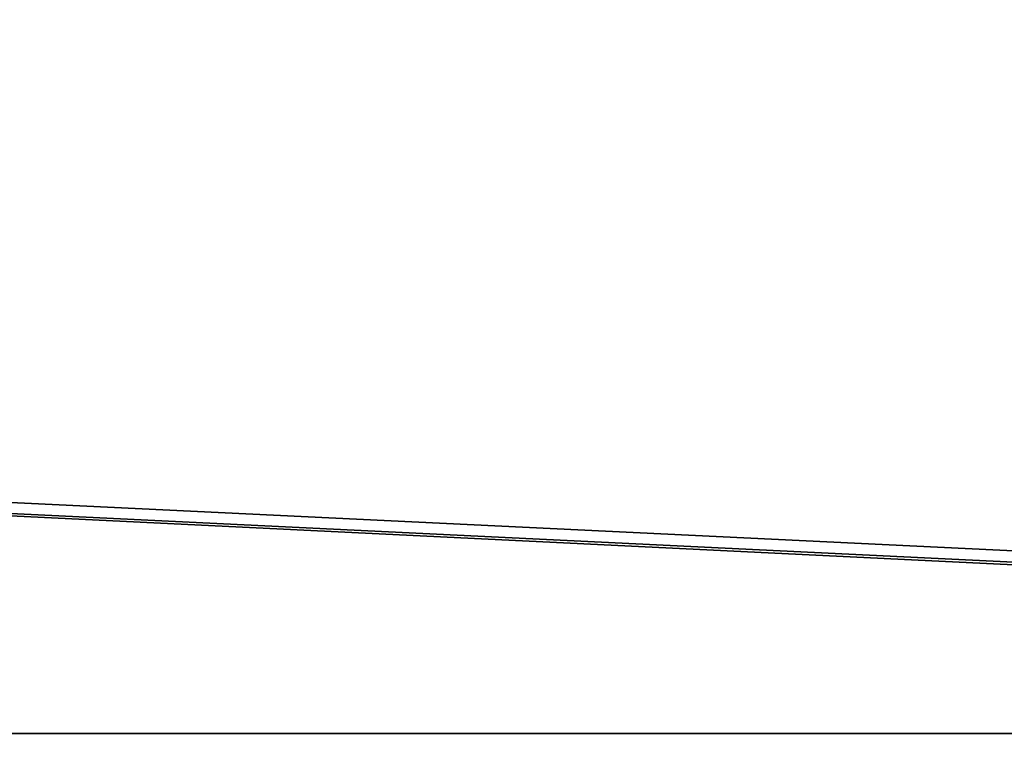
# Model space of a CAD drawing. Header units: millimetres. Extents: x -603 to 3703, y -120 to 249.
# Tile 1045 of 1056: x 3264 to 3304, y 23 to 52. Entities that reach past the tile are written whole.
import ezdxf

# ---------------------------------------------------------------- set-up
doc = ezdxf.new("R2010")
doc.units = ezdxf.units.MM
doc.layers.add('151', color=7, linetype='Continuous', true_color=0xffffff)

# ---------------------------------------------------------------- blocks, each defined once
blk = doc.blocks.new('UG_SURFACE_003')
at = {"layer": '151', "color": 252, "linetype": 'Continuous', "lineweight": 35}
for points in [[(3702.5, -30, 2213), (3702.5, 229.8, 2213), (2297.5, 229.8, 2213), (2297.5, -30, 2213)], [(2447.5, -30, 2063), (2447.5, 229.8, 2063), (3552.5, 229.8, 2063), (3552.5, -30, 2063)]]:
    blk.add_3dface(points, dxfattribs=at)
blk = doc.blocks.new('UG_SURFACE_205')
at = {"layer": '151', "color": 7, "linetype": 'Continuous', "lineweight": 35}
for points in [[(3496.15, 10.45, 2004.65), (3496.15, 228.45, 2004.65), (2503.85, 228.45, 2004.65), (2503.85, 10.45, 2004.65)], [(2504, 10.45, 2004.5), (2504, 228.45, 2004.5), (3496, 228.45, 2004.5), (3496, 10.45, 2004.5)]]:
    blk.add_3dface(points, dxfattribs=at)
blk = doc.blocks.new('UG_SURFACE_206')
at = {"layer": '151', "color": 41, "linetype": 'Continuous', "lineweight": 35}
for points in [[(3496.15, 228.45, 2004.65), (3496.15, 10.45, 2004.65), (2503.85, 10.45, 2004.65), (2503.85, 228.45, 2004.65)], [(3510, 18.3, 2018.5), (3510, 70.3, 2018.5), (2490, 70.3, 2018.5), (2490, 18.3, 2018.5)]]:
    blk.add_3dface(points, dxfattribs=at)
blk = doc.blocks.new('UG_SURFACE_221')
at = {"layer": '151', "color": 252, "linetype": 'Continuous', "lineweight": 35}
for points in [[(3225.533, 23.101, 2021), (3443.8, 23.101, 2021), (2488.5, 69.8, 2021)], [(3511.5, 69.8, 2021), (2488.5, 69.8, 2021), (3443.8, 23.101, 2021), (3446.3, 23.101, 2021)], [(2488.5, 69.8, 2019.5), (3457.7, 23.101, 2019.5), (3446.3, 23.101, 2019.5)], [(2488.5, 69.8, 2019.5), (3443.8, 23.101, 2019.5), (3225.533, 23.101, 2019.5)], [(2488.5, 69.8, 2019.5), (3511.5, 69.8, 2019.5), (3460.2, 23.101, 2019.5), (3457.7, 23.101, 2019.5)], [(3446.3, 23.101, 2019.5), (3443.8, 23.101, 2019.5), (2488.5, 69.8, 2019.5)], [(3225.533, 23.101, 2021), (3225.533, 18.38, 2021), (3443.8, 18.38, 2021), (3443.8, 23.101, 2021)], [(3443.8, 23.101, 2019.5), (3443.8, 18.38, 2019.5), (3225.533, 18.38, 2019.5), (3225.533, 23.101, 2019.5)]]:
    blk.add_3dface(points, dxfattribs=at)
blk = doc.blocks.new('UG_SURFACE_230')
at = {"layer": '151', "color": 252, "linetype": 'Continuous', "lineweight": 35}
for points in [[(2486, -46.92, 2022.5), (3514, -46.92, 2022.5), (3514, 62.92, 2022.5), (2486, 62.92, 2022.5)], [(2487.5, -46.92, 2021), (2487.5, 62.92, 2021), (3512.5, 62.92, 2021), (3512.5, -46.92, 2021)]]:
    blk.add_3dface(points, dxfattribs=at)

msp = doc.modelspace()

# ---------------------------------------------------------------- block references
at = {"layer": '151', "color": 252, "linetype": 'Continuous', "lineweight": -3, "true_color": 0x939598}
for name in ['UG_SURFACE_205', 'UG_SURFACE_003', 'UG_SURFACE_206', 'UG_SURFACE_230', 'UG_SURFACE_221']:
    msp.add_blockref(name, (0, 0), dxfattribs=at)

doc.saveas('drawing.dxf')
